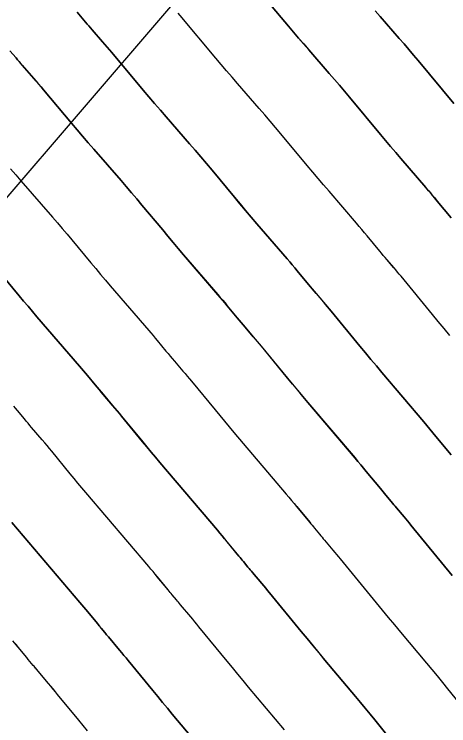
# Model space of a CAD drawing. Extents: x 954385 to 988206, y 1868364 to 1924553.
# Drawn here: x 955991.44 to 956008.6, y 1922879.46 to 1922907.52 of the extents above; entities that cross this region are included whole.
import ezdxf

# ---------------------------------------------------------------- set-up
doc = ezdxf.new("R2010")
doc.units = 0
for name, color, linetype in [('1', 7, 'Continuous'), ('Default', 7, 'Continuous'), ('Ex_Major Contours', 7, 'Continuous'), ('Ex_Minor Contours', 7, 'Continuous'), ('Slopes', 7, 'Continuous')]:
    doc.layers.add(name, color=color, linetype=linetype)

msp = doc.modelspace()

# ---------------------------------------------------------------- linework, layer by layer
at = {"layer": '1'}
for points in [[(956000.692, 1922908.935), (956002.27, 1922907.056), (956002.469, 1922906.821), (956002.669, 1922906.586), (956002.87, 1922906.352), (956003.071, 1922906.119), (956003.881, 1922905.189), (956004.083, 1922904.956), (956004.283, 1922904.721), (956004.483, 1922904.486), (956004.681, 1922904.25), (956005.904, 1922902.782), (956006.103, 1922902.544), (956006.303, 1922902.307), (956006.504, 1922902.07), (956006.705, 1922901.835), (956007.689, 1922900.692), (956007.804, 1922900.558), (956007.918, 1922900.424), (956008.032, 1922900.289), (956008.145, 1922900.153), (956008.691, 1922899.493)], [(955993.925, 1922907.601), (955993.991, 1922907.524), (955994.252, 1922907.215), (955994.317, 1922907.138), (955994.383, 1922907.061), (955994.449, 1922906.984), (955994.516, 1922906.908), (955994.933, 1922906.433), (955995.024, 1922906.328), (955995.115, 1922906.222), (955995.206, 1922906.117), (955995.295, 1922906.01), (955996.534, 1922904.536), (955996.759, 1922904.269), (955996.985, 1922904.004), (955997.212, 1922903.739), (955997.44, 1922903.476), (955998.362, 1922902.417), (955998.587, 1922902.157), (955998.811, 1922901.896), (955999.033, 1922901.633), (955999.254, 1922901.369), (956000.135, 1922900.312), (956000.356, 1922900.048), (956000.577, 1922899.785), (956000.8, 1922899.523), (956001.024, 1922899.262), (956002.221, 1922897.872), (956002.321, 1922897.755), (956002.421, 1922897.638), (956002.52, 1922897.52), (956002.618, 1922897.401), (956003.061, 1922896.867), (956003.135, 1922896.778), (956003.209, 1922896.689), (956003.284, 1922896.601), (956003.358, 1922896.513), (956003.658, 1922896.163), (956003.733, 1922896.075), (956003.808, 1922895.987), (956003.882, 1922895.898), (956003.955, 1922895.809), (956005.093, 1922894.427), (956005.308, 1922894.168), (956005.523, 1922893.909), (956005.74, 1922893.651), (956005.957, 1922893.394), (956007.612, 1922891.446), (956007.733, 1922891.303), (956007.853, 1922891.16), (956007.973, 1922891.017), (956008.092, 1922890.874), (956008.693, 1922890.148)], [(956008.646, 1922894.852), (956008.414, 1922895.129), (956008.183, 1922895.406), (956007.953, 1922895.684), (956006.713, 1922897.19), (956006.644, 1922897.273), (956006.575, 1922897.356), (956006.505, 1922897.439), (956006.435, 1922897.521), (956006.154, 1922897.849), (956006.084, 1922897.931), (956006.014, 1922898.014), (956005.945, 1922898.097), (956005.876, 1922898.18), (956005.382, 1922898.777), (956005.276, 1922898.904), (956005.17, 1922899.031), (956005.063, 1922899.157), (956004.955, 1922899.282), (956003.871, 1922900.541), (956003.655, 1922900.793), (956003.44, 1922901.046), (956003.226, 1922901.3), (956003.013, 1922901.554), (956001.97, 1922902.806), (956001.759, 1922903.058), (956001.547, 1922903.309), (956001.334, 1922903.558), (956001.119, 1922903.806), (956000.256, 1922904.797), (956000.041, 1922905.046), (955999.827, 1922905.295), (955999.614, 1922905.545), (955999.402, 1922905.796), (955997.994, 1922907.472), (955997.909, 1922907.573)], [(956005.698, 1922907.658), (956005.887, 1922907.44), (956006.644, 1922906.571), (956006.832, 1922906.353), (956007.02, 1922906.134), (956007.206, 1922905.914), (956007.391, 1922905.694), (956008.794, 1922904.009)], [(955991.271, 1922906.086), (955991.513, 1922905.799), (955991.574, 1922905.727), (955991.635, 1922905.656), (955991.696, 1922905.585), (955991.758, 1922905.514), (955992.215, 1922904.993), (955992.311, 1922904.883), (955992.407, 1922904.772), (955992.503, 1922904.66), (955992.597, 1922904.548), (955993.708, 1922903.226), (955993.925, 1922902.969), (955994.143, 1922902.713), (955994.362, 1922902.457), (955994.583, 1922902.203), (955995.658, 1922900.967), (955995.867, 1922900.726), (955996.075, 1922900.483), (955996.281, 1922900.239), (955996.486, 1922899.995), (955997.304, 1922899.014), (955997.509, 1922898.769), (955997.715, 1922898.525), (955997.921, 1922898.281), (955998.129, 1922898.039), (955999.486, 1922896.463), (955999.579, 1922896.354), (955999.672, 1922896.245), (955999.764, 1922896.135), (955999.855, 1922896.025), (956000.246, 1922895.553), (956000.325, 1922895.459), (956000.404, 1922895.365), (956000.483, 1922895.271), (956000.562, 1922895.178), (956000.882, 1922894.805), (956000.961, 1922894.711), (956001.04, 1922894.618), (956001.119, 1922894.523), (956001.197, 1922894.429), (956002.233, 1922893.171), (956002.432, 1922892.93), (956002.632, 1922892.69), (956002.833, 1922892.45), (956003.035, 1922892.212), (956004.897, 1922890.02), (956005.009, 1922889.887), (956005.12, 1922889.755), (956005.232, 1922889.622), (956005.342, 1922889.489), (956005.9, 1922888.815), (956005.953, 1922888.752), (956006.005, 1922888.688), (956006.058, 1922888.624), (956006.111, 1922888.56), (956006.322, 1922888.305), (956006.374, 1922888.241), (956006.427, 1922888.178), (956006.48, 1922888.114), (956006.534, 1922888.051), (956006.832, 1922887.697), (956006.899, 1922887.617), (956006.966, 1922887.537), (956007.033, 1922887.456), (956007.1, 1922887.375), (956008.733, 1922885.386)], [(955991.301, 1922901.422), (955991.503, 1922901.186), (955991.707, 1922900.951), (955992.955, 1922899.517), (955993.148, 1922899.294), (955993.339, 1922899.07), (955993.53, 1922898.846), (955993.719, 1922898.62), (955994.473, 1922897.715), (955994.662, 1922897.489), (955994.852, 1922897.264), (955995.042, 1922897.039), (955995.234, 1922896.816), (955996.752, 1922895.053), (955996.838, 1922894.953), (955996.923, 1922894.852), (955997.008, 1922894.751), (955997.092, 1922894.649), (955997.432, 1922894.24), (955997.515, 1922894.14), (955997.598, 1922894.04), (955997.682, 1922893.941), (955997.766, 1922893.842), (955998.105, 1922893.447), (955998.189, 1922893.348), (955998.273, 1922893.248), (955998.356, 1922893.149), (955998.439, 1922893.048), (955999.373, 1922891.914), (955999.557, 1922891.692), (955999.742, 1922891.47), (955999.927, 1922891.249), (956000.113, 1922891.029), (956002.182, 1922888.594), (956002.285, 1922888.472), (956002.388, 1922888.349), (956002.49, 1922888.227), (956002.593, 1922888.104), (956003.107, 1922887.483), (956003.155, 1922887.424), (956003.204, 1922887.365), (956003.253, 1922887.306), (956003.301, 1922887.248), (956003.496, 1922887.012), (956003.544, 1922886.954), (956003.593, 1922886.895), (956003.642, 1922886.836), (956003.691, 1922886.778), (956004.025, 1922886.382), (956004.097, 1922886.297), (956004.168, 1922886.211), (956004.24, 1922886.125), (956004.311, 1922886.039), (956005.731, 1922884.31), (956005.97, 1922884.019), (956006.21, 1922883.73), (956006.45, 1922883.441), (956006.691, 1922883.153), (956007.718, 1922881.927), (956007.928, 1922881.676), (956008.137, 1922881.423), (956008.345, 1922881.17), (956008.553, 1922880.917), (956009.536, 1922879.709)], [(956006.58, 1922878.58), (956005.679, 1922879.686), (956005.49, 1922879.919), (956005.299, 1922880.15), (956005.108, 1922880.381), (956004.915, 1922880.611), (956003.711, 1922882.049), (956003.475, 1922882.331), (956003.24, 1922882.614), (956003.005, 1922882.897), (956002.771, 1922883.181), (956001.522, 1922884.702), (956001.446, 1922884.794), (956001.37, 1922884.885), (956001.294, 1922884.976), (956001.218, 1922885.067), (956000.849, 1922885.505), (956000.804, 1922885.558), (956000.759, 1922885.612), (956000.714, 1922885.666), (956000.67, 1922885.719), (956000.492, 1922885.935), (956000.447, 1922885.989), (956000.403, 1922886.043), (956000.358, 1922886.097), (956000.314, 1922886.15), (955999.843, 1922886.719), (955999.749, 1922886.832), (955999.656, 1922886.944), (955999.561, 1922887.056), (955999.467, 1922887.167), (955997.191, 1922889.847), (955997.02, 1922890.048), (955996.851, 1922890.251), (955996.682, 1922890.454), (955996.513, 1922890.657), (955995.681, 1922891.668), (955995.593, 1922891.774), (955995.505, 1922891.879), (955995.417, 1922891.984), (955995.328, 1922892.089), (955994.949, 1922892.531), (955994.871, 1922892.623), (955994.793, 1922892.716), (955994.715, 1922892.808), (955994.638, 1922892.901), (955994.329, 1922893.274), (955994.252, 1922893.366), (955994.174, 1922893.459), (955994.096, 1922893.551), (955994.018, 1922893.643), (955992.339, 1922895.593), (955992.164, 1922895.797), (955991.989, 1922896.003), (955991.815, 1922896.209), (955991.642, 1922896.416), (955990.951, 1922897.245)], [(956002.113, 1922879.295), (956000.697, 1922880.984), (956000.483, 1922881.24), (956000.27, 1922881.497), (956000.057, 1922881.754), (955999.845, 1922882.012), (955998.733, 1922883.366), (955998.653, 1922883.463), (955998.573, 1922883.559), (955998.492, 1922883.656), (955998.411, 1922883.752), (955998.007, 1922884.232), (955997.966, 1922884.28), (955997.925, 1922884.329), (955997.885, 1922884.378), (955997.844, 1922884.427), (955997.682, 1922884.622), (955997.642, 1922884.671), (955997.602, 1922884.72), (955997.561, 1922884.769), (955997.521, 1922884.818), (955997.093, 1922885.334), (955997.008, 1922885.436), (955996.923, 1922885.538), (955996.838, 1922885.64), (955996.752, 1922885.741), (955994.269, 1922888.664), (955994.114, 1922888.848), (955993.96, 1922889.031), (955993.806, 1922889.215), (955993.654, 1922889.4), (955992.923, 1922890.287), (955992.831, 1922890.399), (955992.738, 1922890.51), (955992.645, 1922890.621), (955992.551, 1922890.731), (955992.129, 1922891.224), (955992.058, 1922891.307), (955991.987, 1922891.391), (955991.917, 1922891.475), (955991.846, 1922891.559), (955991.566, 1922891.898), (955991.496, 1922891.982), (955991.426, 1922892.066)], [(955999.31, 1922877.98), (955997.684, 1922879.92), (955997.492, 1922880.15), (955997.3, 1922880.38), (955997.108, 1922880.612), (955996.918, 1922880.843), (955995.944, 1922882.029), (955995.859, 1922882.131), (955995.775, 1922882.233), (955995.69, 1922882.335), (955995.604, 1922882.437), (955995.164, 1922882.959), (955995.128, 1922883.002), (955995.091, 1922883.046), (955995.055, 1922883.09), (955995.018, 1922883.134), (955994.873, 1922883.31), (955994.837, 1922883.354), (955994.8, 1922883.397), (955994.764, 1922883.441), (955994.728, 1922883.485), (955994.344, 1922883.949), (955994.267, 1922884.041), (955994.191, 1922884.133), (955994.114, 1922884.224), (955994.037, 1922884.315), (955991.347, 1922887.482)], [(955994.33, 1922879.264), (955994.16, 1922879.469), (955993.991, 1922879.674), (955993.155, 1922880.692), (955993.066, 1922880.8), (955992.977, 1922880.908), (955992.887, 1922881.015), (955992.797, 1922881.122), (955992.322, 1922881.686), (955992.29, 1922881.724), (955992.257, 1922881.763), (955992.225, 1922881.802), (955992.192, 1922881.841), (955992.064, 1922881.997), (955991.999, 1922882.075), (955991.935, 1922882.153), (955991.594, 1922882.564), (955991.526, 1922882.646), (955991.458, 1922882.727), (955991.39, 1922882.808)]]:
    msp.add_lwpolyline(points, dxfattribs=at)
at = {"layer": 'Default'}
msp.add_arc((955068.332, 1922107.114), 1145.916, 31.460692, 46.414195, dxfattribs=at)
at = {"layer": 'Ex_Major Contours'}
for points in [[(956008.794, 1922904.009), (956007.391, 1922905.694), (956007.206, 1922905.915), (956007.019, 1922906.134), (956006.832, 1922906.353), (956006.643, 1922906.571), (956005.887, 1922907.44), (956005.698, 1922907.658)], [(955991.301, 1922901.422), (955991.503, 1922901.186), (955991.706, 1922900.951), (955992.955, 1922899.517), (955993.148, 1922899.294), (955993.339, 1922899.071), (955993.53, 1922898.846), (955993.719, 1922898.62), (955994.473, 1922897.715), (955994.662, 1922897.489), (955994.852, 1922897.264), (955995.042, 1922897.039), (955995.234, 1922896.816), (955996.751, 1922895.053), (955996.837, 1922894.952), (955996.922, 1922894.852), (955997.007, 1922894.751), (955997.092, 1922894.649), (955997.431, 1922894.24), (955997.514, 1922894.14), (955997.598, 1922894.04), (955997.682, 1922893.941), (955997.766, 1922893.842), (955998.105, 1922893.447), (955998.189, 1922893.348), (955998.273, 1922893.249), (955998.357, 1922893.149), (955998.44, 1922893.049), (955999.374, 1922891.914), (955999.557, 1922891.692), (955999.742, 1922891.47), (955999.927, 1922891.249), (956000.113, 1922891.029), (956002.181, 1922888.593), (956002.284, 1922888.471), (956002.387, 1922888.349), (956002.49, 1922888.226), (956002.592, 1922888.103), (956003.106, 1922887.483), (956003.155, 1922887.424), (956003.204, 1922887.365), (956003.252, 1922887.306), (956003.301, 1922887.247), (956003.495, 1922887.012), (956003.544, 1922886.953), (956003.593, 1922886.895), (956003.642, 1922886.836), (956003.691, 1922886.778), (956004.025, 1922886.382), (956004.097, 1922886.297), (956004.168, 1922886.211), (956004.24, 1922886.125), (956004.311, 1922886.039), (956005.73, 1922884.309), (956005.969, 1922884.019), (956006.209, 1922883.73), (956006.449, 1922883.441), (956006.69, 1922883.152), (956007.717, 1922881.927), (956007.927, 1922881.675), (956008.136, 1922881.423), (956008.344, 1922881.17), (956008.552, 1922880.916), (956009.536, 1922879.709)]]:
    msp.add_lwpolyline(points, dxfattribs=at)
at = {"layer": 'Ex_Minor Contours'}
for points in [[(956008.69, 1922899.493), (956008.144, 1922900.153), (956008.031, 1922900.288), (956007.918, 1922900.423), (956007.803, 1922900.558), (956007.689, 1922900.692), (956006.705, 1922901.835), (956006.503, 1922902.07), (956006.302, 1922902.307), (956006.102, 1922902.544), (956005.903, 1922902.782), (956004.68, 1922904.25), (956004.482, 1922904.486), (956004.283, 1922904.722), (956004.083, 1922904.956), (956003.881, 1922905.189), (956003.071, 1922906.119), (956002.869, 1922906.352), (956002.669, 1922906.586), (956002.469, 1922906.821), (956002.27, 1922907.056), (956000.692, 1922908.935)], [(956008.693, 1922890.148), (956008.091, 1922890.873), (956007.972, 1922891.017), (956007.852, 1922891.16), (956007.732, 1922891.303), (956007.611, 1922891.445), (956005.957, 1922893.394), (956005.74, 1922893.651), (956005.523, 1922893.909), (956005.308, 1922894.168), (956005.093, 1922894.427), (956003.956, 1922895.81), (956003.882, 1922895.898), (956003.808, 1922895.987), (956003.734, 1922896.075), (956003.659, 1922896.163), (956003.358, 1922896.514), (956003.283, 1922896.601), (956003.209, 1922896.69), (956003.135, 1922896.778), (956003.061, 1922896.867), (956002.618, 1922897.401), (956002.519, 1922897.52), (956002.42, 1922897.638), (956002.32, 1922897.755), (956002.22, 1922897.872), (956001.024, 1922899.262), (956000.8, 1922899.523), (956000.577, 1922899.785), (956000.355, 1922900.048), (956000.135, 1922900.312), (955999.254, 1922901.37), (955999.033, 1922901.633), (955998.811, 1922901.896), (955998.587, 1922902.157), (955998.362, 1922902.417), (955997.44, 1922903.476), (955997.212, 1922903.74), (955996.985, 1922904.004), (955996.759, 1922904.269), (955996.534, 1922904.536), (955995.296, 1922906.011), (955995.206, 1922906.117), (955995.116, 1922906.223), (955995.025, 1922906.328), (955994.933, 1922906.433), (955994.516, 1922906.908), (955994.45, 1922906.985), (955994.384, 1922907.061), (955994.318, 1922907.138), (955994.252, 1922907.215), (955993.991, 1922907.524), (955993.926, 1922907.601)], [(956008.646, 1922894.852), (956008.414, 1922895.128), (956008.183, 1922895.406), (956007.953, 1922895.684), (956006.714, 1922897.19), (956006.645, 1922897.273), (956006.576, 1922897.356), (956006.506, 1922897.439), (956006.436, 1922897.521), (956006.154, 1922897.849), (956006.084, 1922897.932), (956006.014, 1922898.014), (956005.945, 1922898.097), (956005.876, 1922898.18), (956005.381, 1922898.777), (956005.275, 1922898.904), (956005.169, 1922899.03), (956005.062, 1922899.156), (956004.954, 1922899.282), (956003.871, 1922900.541), (956003.655, 1922900.793), (956003.44, 1922901.046), (956003.226, 1922901.3), (956003.013, 1922901.554), (956001.97, 1922902.806), (956001.759, 1922903.058), (956001.547, 1922903.309), (956001.333, 1922903.558), (956001.118, 1922903.807), (956000.256, 1922904.798), (956000.041, 1922905.046), (955999.827, 1922905.295), (955999.614, 1922905.545), (955999.402, 1922905.796), (955997.994, 1922907.473), (955997.909, 1922907.573)], [(956008.733, 1922885.386), (956007.1, 1922887.375), (956007.033, 1922887.456), (956006.966, 1922887.537), (956006.899, 1922887.617), (956006.832, 1922887.697), (956006.533, 1922888.051), (956006.48, 1922888.114), (956006.427, 1922888.178), (956006.374, 1922888.241), (956006.321, 1922888.305), (956006.11, 1922888.56), (956006.058, 1922888.624), (956006.005, 1922888.688), (956005.952, 1922888.751), (956005.899, 1922888.815), (956005.342, 1922889.488), (956005.231, 1922889.621), (956005.12, 1922889.754), (956005.008, 1922889.887), (956004.896, 1922890.019), (956003.035, 1922892.211), (956002.834, 1922892.45), (956002.633, 1922892.69), (956002.433, 1922892.93), (956002.234, 1922893.171), (956001.198, 1922894.429), (956001.12, 1922894.524), (956001.041, 1922894.618), (956000.962, 1922894.712), (956000.882, 1922894.805), (956000.562, 1922895.178), (956000.483, 1922895.271), (956000.403, 1922895.365), (956000.324, 1922895.459), (956000.246, 1922895.553), (955999.855, 1922896.025), (955999.763, 1922896.135), (955999.671, 1922896.245), (955999.579, 1922896.354), (955999.486, 1922896.462), (955998.129, 1922898.039), (955997.921, 1922898.281), (955997.714, 1922898.525), (955997.509, 1922898.769), (955997.304, 1922899.014), (955996.486, 1922899.995), (955996.281, 1922900.24), (955996.075, 1922900.483), (955995.867, 1922900.726), (955995.658, 1922900.967), (955994.583, 1922902.203), (955994.362, 1922902.458), (955994.143, 1922902.713), (955993.925, 1922902.969), (955993.708, 1922903.226), (955992.598, 1922904.548), (955992.503, 1922904.66), (955992.408, 1922904.772), (955992.312, 1922904.883), (955992.215, 1922904.994), (955991.759, 1922905.515), (955991.697, 1922905.585), (955991.635, 1922905.656), (955991.574, 1922905.728), (955991.514, 1922905.799), (955991.271, 1922906.086)], [(955990.951, 1922897.245), (955991.642, 1922896.416), (955991.815, 1922896.209), (955991.989, 1922896.003), (955992.163, 1922895.797), (955992.339, 1922895.592), (955994.017, 1922893.643), (955994.096, 1922893.551), (955994.174, 1922893.459), (955994.252, 1922893.366), (955994.329, 1922893.274), (955994.637, 1922892.901), (955994.715, 1922892.808), (955994.792, 1922892.716), (955994.87, 1922892.624), (955994.949, 1922892.532), (955995.328, 1922892.089), (955995.417, 1922891.984), (955995.506, 1922891.879), (955995.594, 1922891.774), (955995.682, 1922891.668), (955996.514, 1922890.657), (955996.682, 1922890.454), (955996.851, 1922890.251), (955997.021, 1922890.048), (955997.191, 1922889.847), (955999.466, 1922887.167), (955999.561, 1922887.055), (955999.655, 1922886.943), (955999.749, 1922886.831), (955999.842, 1922886.719), (956000.313, 1922886.15), (956000.358, 1922886.096), (956000.402, 1922886.042), (956000.447, 1922885.989), (956000.492, 1922885.935), (956000.67, 1922885.719), (956000.714, 1922885.665), (956000.759, 1922885.612), (956000.804, 1922885.558), (956000.849, 1922885.505), (956001.218, 1922885.067), (956001.294, 1922884.976), (956001.37, 1922884.885), (956001.446, 1922884.794), (956001.522, 1922884.702), (956002.771, 1922883.18), (956003.004, 1922882.896), (956003.239, 1922882.613), (956003.474, 1922882.33), (956003.71, 1922882.048), (956004.914, 1922880.611), (956005.107, 1922880.381), (956005.298, 1922880.15), (956005.489, 1922879.918), (956005.679, 1922879.686), (956006.579, 1922878.58)], [(956002.112, 1922879.295), (956000.696, 1922880.984), (956000.482, 1922881.24), (956000.269, 1922881.497), (956000.056, 1922881.754), (955999.844, 1922882.012), (955998.733, 1922883.365), (955998.653, 1922883.462), (955998.572, 1922883.559), (955998.492, 1922883.656), (955998.411, 1922883.752), (955998.006, 1922884.232), (955997.965, 1922884.28), (955997.925, 1922884.329), (955997.884, 1922884.378), (955997.844, 1922884.426), (955997.682, 1922884.622), (955997.642, 1922884.671), (955997.601, 1922884.72), (955997.561, 1922884.769), (955997.52, 1922884.818), (955997.092, 1922885.334), (955997.008, 1922885.436), (955996.922, 1922885.538), (955996.837, 1922885.639), (955996.751, 1922885.741), (955994.269, 1922888.664), (955994.114, 1922888.848), (955993.96, 1922889.031), (955993.807, 1922889.216), (955993.654, 1922889.4), (955992.924, 1922890.288), (955992.831, 1922890.399), (955992.739, 1922890.51), (955992.645, 1922890.621), (955992.551, 1922890.731), (955992.129, 1922891.224), (955992.058, 1922891.307), (955991.987, 1922891.391), (955991.916, 1922891.475), (955991.846, 1922891.56), (955991.566, 1922891.898), (955991.496, 1922891.982), (955991.425, 1922892.066)], [(955991.347, 1922887.482), (955994.036, 1922884.315), (955994.113, 1922884.224), (955994.19, 1922884.132), (955994.266, 1922884.041), (955994.343, 1922883.949), (955994.727, 1922883.485), (955994.764, 1922883.441), (955994.8, 1922883.397), (955994.836, 1922883.353), (955994.873, 1922883.309), (955995.018, 1922883.134), (955995.054, 1922883.09), (955995.091, 1922883.046), (955995.127, 1922883.002), (955995.164, 1922882.959), (955995.604, 1922882.437), (955995.689, 1922882.335), (955995.774, 1922882.233), (955995.859, 1922882.131), (955995.944, 1922882.029), (955996.917, 1922880.843), (955997.108, 1922880.611), (955997.299, 1922880.38), (955997.491, 1922880.15), (955997.683, 1922879.919), (955999.309, 1922877.979)], [(955994.329, 1922879.264), (955994.159, 1922879.469), (955993.99, 1922879.674), (955993.155, 1922880.692), (955993.066, 1922880.8), (955992.976, 1922880.907), (955992.887, 1922881.015), (955992.797, 1922881.122), (955992.322, 1922881.685), (955992.289, 1922881.724), (955992.257, 1922881.763), (955992.224, 1922881.802), (955992.192, 1922881.841), (955992.063, 1922881.997), (955991.999, 1922882.075), (955991.934, 1922882.153), (955991.593, 1922882.564), (955991.525, 1922882.645), (955991.457, 1922882.727), (955991.389, 1922882.808)]]:
    msp.add_lwpolyline(points, dxfattribs=at)
at = {"layer": 'Slopes'}
msp.add_lwpolyline([(956007.131, 1922918.928), (955977.864, 1922884.829), (955978.972, 1922890.726), (955977.864, 1922884.829), (955983.525, 1922886.818)], dxfattribs=at)

doc.saveas('drawing.dxf')
